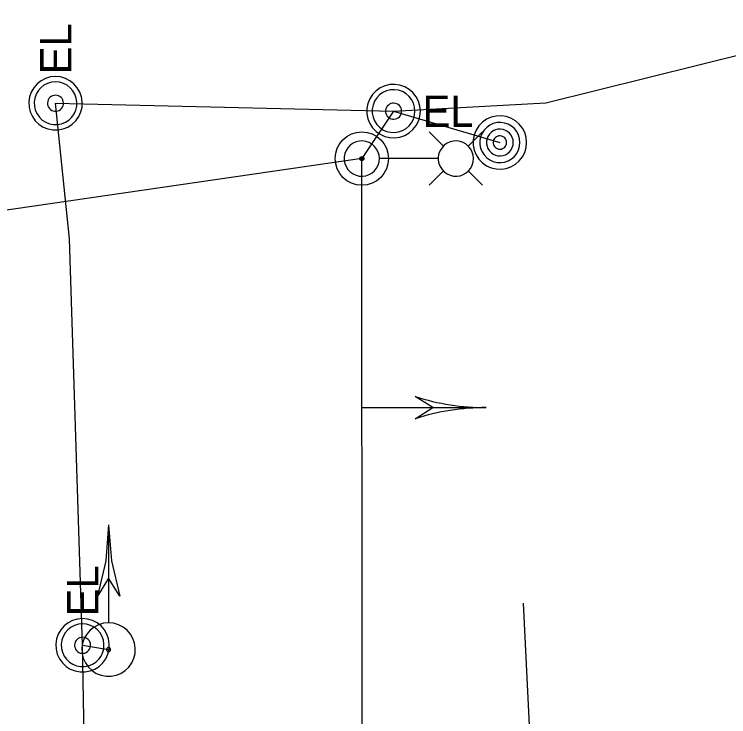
# Model space of a CAD drawing. Extents: x 600849 to 606371, y 330010 to 403088.
# Drawn here: x 604364.1 to 604452.2, y 339358.8 to 339445.4 of the extents above; entities that cross this region are included whole.
import ezdxf

# ---------------------------------------------------------------- set-up
doc = ezdxf.new("R2010")
doc.units = 0
for name, color, linetype in [('Default', 7, 'Continuous'), ('E_FTMS_Conduit', 7, 'Continuous'), ('E_LTG', 7, 'Continuous'), ('E_LTG_CID', 7, 'Continuous'), ('E_MISCPROP', 7, 'Continuous'), ('E_SIG', 7, 'Continuous'), ('E_SIG_Conduit', 7, 'Continuous'), ('E_UTL_E', 7, 'Continuous'), ('E_UTL_E_UG', 7, 'Continuous'), ('E_UTL_FO_UG', 7, 'Continuous')]:
    doc.layers.add(name, color=color, linetype=linetype)

# ---------------------------------------------------------------- blocks, each defined once
blk = doc.blocks.new('POINT_DISPLAY')
at = {"layer": 'Default'}
blk.add_line((0, 0), (0, 0), dxfattribs=at)
blk = doc.blocks.new('TFSM')
at = {"layer": 'E_SIG'}
for q in [(156.04, 78.02), (17, 0.01)]:
    blk.add_line((156.04, 0.01), q, dxfattribs=at)
blk.add_lwpolyline([(163.02, 33.44), (156.04, 44.59), (149.06, 33.44)], dxfattribs=at)
for radius in [16.72, 1.28]:
    blk.add_circle((0, 0), radius, dxfattribs=at)
for centre, start, end in [((9.9, 78.02), 342.2377, 0), ((302.18, 78.02), 180, 197.7623)]:
    blk.add_arc(centre, 146.14, start, end, dxfattribs=at)
blk.add_blockref('POINT_DISPLAY', (117.03, 0.01), dxfattribs=at)

msp = doc.modelspace()

# ---------------------------------------------------------------- linework, layer by layer
at = {"layer": 'E_FTMS_Conduit'}
msp.add_lwpolyline([(604410.865, 339433.468), (604423.98, 339429.6)], dxfattribs=at)
at = {"layer": 'E_LTG'}
for points in [[(604417.028, 339429.143), (604415.25, 339430.918)], [(604420.075, 339429.143), (604421.851, 339430.918)], [(604409.122, 339427.618), (604409.082, 339428.03), (604408.966, 339428.427), (604408.776, 339428.794), (604408.521, 339429.119), (604408.208, 339429.39), (604407.85, 339429.597), (604407.459, 339429.732), (604407.05, 339429.791), (604406.636, 339429.772), (604406.235, 339429.674), (604405.858, 339429.502), (604405.521, 339429.262), (604405.236, 339428.963), (604405.012, 339428.615), (604404.859, 339428.231), (604404.78, 339427.825), (604404.78, 339427.411), (604404.859, 339427.005), (604405.012, 339426.621), (604405.236, 339426.273), (604405.521, 339425.974), (604405.858, 339425.734), (604406.235, 339425.562), (604406.636, 339425.465), (604407.05, 339425.445), (604407.459, 339425.504), (604407.85, 339425.639), (604408.208, 339425.846), (604408.521, 339426.117), (604408.776, 339426.442), (604408.966, 339426.809), (604409.082, 339427.206), (604409.122, 339427.618)], [(604420.725, 339427.618), (604420.686, 339428.03), (604420.569, 339428.427), (604420.38, 339428.794), (604420.124, 339429.119), (604419.811, 339429.39), (604419.453, 339429.597), (604419.062, 339429.732), (604418.653, 339429.791), (604418.24, 339429.772), (604417.838, 339429.674), (604417.462, 339429.502), (604417.125, 339429.262), (604416.839, 339428.963), (604416.616, 339428.615), (604416.462, 339428.231), (604416.384, 339427.825), (604416.384, 339427.411), (604416.462, 339427.005), (604416.616, 339426.621), (604416.839, 339426.273), (604417.125, 339425.974), (604417.462, 339425.734), (604417.838, 339425.562), (604418.24, 339425.465), (604418.653, 339425.445), (604419.062, 339425.504), (604419.453, 339425.639), (604419.811, 339425.846), (604420.124, 339426.117), (604420.38, 339426.442), (604420.569, 339426.809), (604420.686, 339427.206), (604420.725, 339427.618)], [(604407.112, 339427.618), (604407.109, 339427.65), (604407.101, 339427.68), (604407.086, 339427.708), (604407.067, 339427.733), (604407.043, 339427.754), (604407.015, 339427.769), (604406.985, 339427.78), (604406.954, 339427.784), (604406.922, 339427.783), (604406.892, 339427.775), (604406.863, 339427.762), (604406.837, 339427.744), (604406.815, 339427.721), (604406.798, 339427.694), (604406.786, 339427.665), (604406.78, 339427.634), (604406.78, 339427.602), (604406.786, 339427.571), (604406.798, 339427.542), (604406.815, 339427.515), (604406.837, 339427.492), (604406.863, 339427.474), (604406.892, 339427.461), (604406.922, 339427.453), (604406.954, 339427.452), (604406.985, 339427.456), (604407.015, 339427.467), (604407.043, 339427.483), (604407.067, 339427.503), (604407.086, 339427.528), (604407.101, 339427.556), (604407.109, 339427.587), (604407.112, 339427.618)], [(604416.337, 339427.618), (604409.159, 339427.618)], [(604417.028, 339426.096), (604415.25, 339424.318)], [(604420.075, 339426.096), (604421.851, 339424.318)]]:
    msp.add_lwpolyline(points, dxfattribs=at)
at = {"layer": 'E_LTG_CID'}
msp.add_line((604406.991, 339315.863), (604406.946, 339427.618), dxfattribs=at)
at = {"layer": 'E_MISCPROP'}
for points in [[(604427.281, 339429.6), (604427.221, 339430.224), (604427.044, 339430.826), (604426.757, 339431.384), (604426.369, 339431.877), (604425.895, 339432.288), (604425.351, 339432.602), (604424.759, 339432.807), (604424.138, 339432.896), (604423.511, 339432.866), (604422.901, 339432.718), (604422.331, 339432.458), (604421.819, 339432.094), (604421.387, 339431.64), (604421.047, 339431.112), (604420.814, 339430.53), (604420.695, 339429.914), (604420.695, 339429.286), (604420.814, 339428.67), (604421.047, 339428.088), (604421.387, 339427.56), (604421.819, 339427.106), (604422.331, 339426.742), (604422.901, 339426.481), (604423.511, 339426.333), (604424.138, 339426.304), (604424.759, 339426.393), (604425.351, 339426.598), (604425.895, 339426.912), (604426.369, 339427.323), (604426.757, 339427.816), (604427.044, 339428.373), (604427.221, 339428.975), (604427.281, 339429.6)], [(604426.456, 339429.6), (604426.411, 339430.068), (604426.278, 339430.52), (604426.063, 339430.938), (604425.772, 339431.308), (604425.416, 339431.616), (604425.009, 339431.851), (604424.564, 339432.005), (604424.098, 339432.072), (604423.628, 339432.05), (604423.171, 339431.939), (604422.743, 339431.743), (604422.36, 339431.47), (604422.035, 339431.13), (604421.781, 339430.734), (604421.606, 339430.297), (604421.517, 339429.835), (604421.517, 339429.365), (604421.606, 339428.903), (604421.781, 339428.466), (604422.035, 339428.07), (604422.36, 339427.729), (604422.743, 339427.456), (604423.171, 339427.261), (604423.628, 339427.15), (604424.098, 339427.128), (604424.564, 339427.195), (604425.009, 339427.349), (604425.416, 339427.584), (604425.772, 339427.892), (604426.063, 339428.262), (604426.278, 339428.68), (604426.411, 339429.131), (604426.456, 339429.6)], [(604425.631, 339429.6), (604425.601, 339429.912), (604425.512, 339430.213), (604425.369, 339430.492), (604425.175, 339430.739), (604424.938, 339430.944), (604424.666, 339431.101), (604424.37, 339431.203), (604424.059, 339431.248), (604423.746, 339431.233), (604423.441, 339431.159), (604423.156, 339431.029), (604422.9, 339430.847), (604422.684, 339430.62), (604422.514, 339430.356), (604422.397, 339430.065), (604422.338, 339429.757), (604422.338, 339429.443), (604422.397, 339429.135), (604422.514, 339428.844), (604422.684, 339428.58), (604422.9, 339428.353), (604423.156, 339428.171), (604423.441, 339428.041), (604423.746, 339427.967), (604424.059, 339427.952), (604424.37, 339427.996), (604424.666, 339428.099), (604424.938, 339428.256), (604425.175, 339428.461), (604425.369, 339428.708), (604425.512, 339428.987), (604425.601, 339429.288), (604425.631, 339429.6)], [(604424.806, 339429.6), (604424.791, 339429.756), (604424.746, 339429.907), (604424.675, 339430.046), (604424.578, 339430.169), (604424.459, 339430.272), (604424.323, 339430.35), (604424.175, 339430.402), (604424.02, 339430.424), (604423.863, 339430.416), (604423.711, 339430.38), (604423.568, 339430.314), (604423.44, 339430.223), (604423.332, 339430.11), (604423.247, 339429.978), (604423.189, 339429.832), (604423.159, 339429.678), (604423.159, 339429.521), (604423.189, 339429.367), (604423.247, 339429.222), (604423.332, 339429.09), (604423.44, 339428.976), (604423.568, 339428.885), (604423.711, 339428.82), (604423.863, 339428.783), (604424.02, 339428.776), (604424.175, 339428.798), (604424.323, 339428.849), (604424.459, 339428.928), (604424.578, 339429.031), (604424.675, 339429.154), (604424.746, 339429.293), (604424.791, 339429.444), (604424.806, 339429.6)]]:
    msp.add_lwpolyline(points, dxfattribs=at)
at = {"layer": 'E_SIG'}
for points in [[(604410.865, 339433.468), (604406.946, 339427.618)], [(604375.697, 339382.461), (604375.351, 339378.008), (604374.322, 339373.661)], [(604375.697, 339382.461), (604376.043, 339378.008), (604377.072, 339373.661)], [(604375.698, 339382.46), (604375.698, 339370.419)], [(604375.698, 339375.862), (604374.321, 339373.661)], [(604377.07, 339373.661), (604375.698, 339375.862)], [(604375.697, 339370.361), (604375.072, 339370.301), (604374.47, 339370.125), (604373.913, 339369.837), (604373.419, 339369.449), (604373.009, 339368.975), (604372.695, 339368.432), (604372.49, 339367.839), (604372.4, 339367.218), (604372.43, 339366.591), (604372.578, 339365.982), (604372.839, 339365.411), (604373.203, 339364.9), (604373.657, 339364.467), (604374.185, 339364.128), (604374.767, 339363.895), (604375.383, 339363.776), (604376.01, 339363.776), (604376.626, 339363.895), (604377.209, 339364.128), (604377.737, 339364.467), (604378.191, 339364.9), (604378.555, 339365.411), (604378.815, 339365.982), (604378.963, 339366.591), (604378.993, 339367.218), (604378.904, 339367.839), (604378.699, 339368.432), (604378.385, 339368.975), (604377.974, 339369.449), (604377.481, 339369.837), (604376.923, 339370.125), (604376.321, 339370.301), (604375.697, 339370.361)], [(604375.697, 339367.313), (604375.649, 339367.309), (604375.603, 339367.295), (604375.56, 339367.273), (604375.523, 339367.244), (604375.491, 339367.207), (604375.467, 339367.166), (604375.451, 339367.121), (604375.445, 339367.073), (604375.447, 339367.025), (604375.458, 339366.979), (604375.478, 339366.935), (604375.506, 339366.896), (604375.541, 339366.863), (604375.581, 339366.837), (604375.626, 339366.819), (604375.673, 339366.81), (604375.721, 339366.81), (604375.768, 339366.819), (604375.812, 339366.837), (604375.853, 339366.863), (604375.887, 339366.896), (604375.915, 339366.935), (604375.935, 339366.979), (604375.947, 339367.025), (604375.949, 339367.073), (604375.942, 339367.121), (604375.926, 339367.166), (604375.902, 339367.207), (604375.871, 339367.244), (604375.833, 339367.273), (604375.791, 339367.295), (604375.745, 339367.309), (604375.697, 339367.313)]]:
    msp.add_lwpolyline(points, dxfattribs=at)
at = {"layer": 'E_SIG_Conduit'}
msp.add_line((604406.946, 339427.618), (604358.973, 339420.644), dxfattribs=at)
for points in [[(604369.151, 339434.443), (604410.865, 339433.468), (604429.655, 339434.477), (604473.686, 339445.413)], [(604373.415, 339316.215), (604372.489, 339367.584), (604370.878, 339417.699), (604369.151, 339434.443)], [(604372.489, 339367.584), (604375.696, 339367.06)]]:
    msp.add_lwpolyline(points, dxfattribs=at)
at = {"layer": 'E_UTL_E'}
for points in [[(604369.15, 339437.745), (604368.526, 339437.685), (604367.924, 339437.508), (604367.366, 339437.221), (604366.873, 339436.833), (604366.462, 339436.359), (604366.148, 339435.816), (604365.943, 339435.223), (604365.854, 339434.602), (604365.884, 339433.975), (604366.032, 339433.365), (604366.292, 339432.795), (604366.656, 339432.284), (604367.11, 339431.851), (604367.638, 339431.512), (604368.22, 339431.278), (604368.836, 339431.16), (604369.464, 339431.16), (604370.08, 339431.278), (604370.662, 339431.512), (604371.19, 339431.851), (604371.644, 339432.284), (604372.008, 339432.795), (604372.269, 339433.365), (604372.417, 339433.975), (604372.446, 339434.602), (604372.357, 339435.223), (604372.152, 339435.816), (604371.838, 339436.359), (604371.427, 339436.833), (604370.934, 339437.221), (604370.377, 339437.508), (604369.775, 339437.685), (604369.15, 339437.745)], [(604369.15, 339437.745), (604368.526, 339437.685), (604367.924, 339437.508), (604367.366, 339437.221), (604366.873, 339436.833), (604366.462, 339436.359), (604366.148, 339435.816), (604365.943, 339435.223), (604365.854, 339434.602), (604365.884, 339433.975), (604366.032, 339433.365), (604366.292, 339432.795), (604366.656, 339432.284), (604367.11, 339431.851), (604367.638, 339431.512), (604368.22, 339431.278), (604368.836, 339431.16), (604369.464, 339431.16), (604370.08, 339431.278), (604370.662, 339431.512), (604371.19, 339431.851), (604371.644, 339432.284), (604372.008, 339432.795), (604372.269, 339433.365), (604372.417, 339433.975), (604372.446, 339434.602), (604372.357, 339435.223), (604372.152, 339435.816), (604371.838, 339436.359), (604371.427, 339436.833), (604370.934, 339437.221), (604370.377, 339437.508), (604369.775, 339437.685), (604369.15, 339437.745)], [(604369.15, 339437.085), (604368.65, 339437.037), (604368.169, 339436.896), (604367.723, 339436.666), (604367.328, 339436.355), (604367, 339435.976), (604366.749, 339435.542), (604366.585, 339435.067), (604366.513, 339434.57), (604366.537, 339434.069), (604366.655, 339433.581), (604366.864, 339433.125), (604367.155, 339432.716), (604367.518, 339432.37), (604367.94, 339432.098), (604368.406, 339431.912), (604368.899, 339431.817), (604369.401, 339431.817), (604369.894, 339431.912), (604370.36, 339432.098), (604370.782, 339432.37), (604371.145, 339432.716), (604371.436, 339433.125), (604371.645, 339433.581), (604371.763, 339434.069), (604371.787, 339434.57), (604371.716, 339435.067), (604371.552, 339435.542), (604371.301, 339435.976), (604370.972, 339436.355), (604370.577, 339436.666), (604370.131, 339436.896), (604369.65, 339437.037), (604369.15, 339437.085)], [(604369.15, 339437.085), (604368.65, 339437.037), (604368.169, 339436.896), (604367.723, 339436.666), (604367.328, 339436.355), (604367, 339435.976), (604366.749, 339435.542), (604366.585, 339435.067), (604366.513, 339434.57), (604366.537, 339434.069), (604366.655, 339433.581), (604366.864, 339433.125), (604367.155, 339432.716), (604367.518, 339432.37), (604367.94, 339432.098), (604368.406, 339431.912), (604368.899, 339431.817), (604369.401, 339431.817), (604369.894, 339431.912), (604370.36, 339432.098), (604370.782, 339432.37), (604371.145, 339432.716), (604371.436, 339433.125), (604371.645, 339433.581), (604371.763, 339434.069), (604371.787, 339434.57), (604371.716, 339435.067), (604371.552, 339435.542), (604371.301, 339435.976), (604370.972, 339436.355), (604370.577, 339436.666), (604370.131, 339436.896), (604369.65, 339437.037), (604369.15, 339437.085)], [(604414.167, 339433.469), (604414.107, 339434.094), (604413.93, 339434.696), (604413.643, 339435.253), (604413.255, 339435.747), (604412.781, 339436.157), (604412.238, 339436.471), (604411.645, 339436.676), (604411.024, 339436.766), (604410.397, 339436.736), (604409.788, 339436.588), (604409.217, 339436.327), (604408.706, 339435.963), (604408.273, 339435.509), (604407.934, 339434.981), (604407.701, 339434.399), (604407.582, 339433.783), (604407.582, 339433.156), (604407.701, 339432.54), (604407.934, 339431.957), (604408.273, 339431.429), (604408.706, 339430.975), (604409.217, 339430.611), (604409.788, 339430.351), (604410.397, 339430.203), (604411.024, 339430.173), (604411.645, 339430.262), (604412.238, 339430.467), (604412.781, 339430.781), (604413.255, 339431.192), (604413.643, 339431.685), (604413.93, 339432.243), (604414.107, 339432.845), (604414.167, 339433.469)], [(604414.167, 339433.469), (604414.107, 339434.094), (604413.93, 339434.696), (604413.643, 339435.253), (604413.255, 339435.747), (604412.781, 339436.157), (604412.238, 339436.471), (604411.645, 339436.676), (604411.024, 339436.766), (604410.397, 339436.736), (604409.788, 339436.588), (604409.217, 339436.327), (604408.706, 339435.963), (604408.273, 339435.509), (604407.934, 339434.981), (604407.701, 339434.399), (604407.582, 339433.783), (604407.582, 339433.156), (604407.701, 339432.54), (604407.934, 339431.957), (604408.273, 339431.429), (604408.706, 339430.975), (604409.217, 339430.611), (604409.788, 339430.351), (604410.397, 339430.203), (604411.024, 339430.173), (604411.645, 339430.262), (604412.238, 339430.467), (604412.781, 339430.781), (604413.255, 339431.192), (604413.643, 339431.685), (604413.93, 339432.243), (604414.107, 339432.845), (604414.167, 339433.469)], [(604413.507, 339433.469), (604413.459, 339433.969), (604413.318, 339434.45), (604413.088, 339434.897), (604412.778, 339435.291), (604412.398, 339435.62), (604411.964, 339435.871), (604411.489, 339436.035), (604410.992, 339436.106), (604410.491, 339436.082), (604410.003, 339435.964), (604409.547, 339435.756), (604409.138, 339435.464), (604408.792, 339435.101), (604408.52, 339434.679), (604408.334, 339434.213), (604408.239, 339433.72), (604408.239, 339433.218), (604408.334, 339432.726), (604408.52, 339432.26), (604408.792, 339431.837), (604409.138, 339431.474), (604409.547, 339431.183), (604410.003, 339430.974), (604410.491, 339430.856), (604410.992, 339430.832), (604411.489, 339430.904), (604411.964, 339431.068), (604412.398, 339431.319), (604412.778, 339431.647), (604413.088, 339432.042), (604413.318, 339432.488), (604413.459, 339432.97), (604413.507, 339433.469)], [(604413.507, 339433.469), (604413.459, 339433.969), (604413.318, 339434.45), (604413.088, 339434.897), (604412.778, 339435.291), (604412.398, 339435.62), (604411.964, 339435.871), (604411.489, 339436.035), (604410.992, 339436.106), (604410.491, 339436.082), (604410.003, 339435.964), (604409.547, 339435.756), (604409.138, 339435.464), (604408.792, 339435.101), (604408.52, 339434.679), (604408.334, 339434.213), (604408.239, 339433.72), (604408.239, 339433.218), (604408.334, 339432.726), (604408.52, 339432.26), (604408.792, 339431.837), (604409.138, 339431.474), (604409.547, 339431.183), (604410.003, 339430.974), (604410.491, 339430.856), (604410.992, 339430.832), (604411.489, 339430.904), (604411.964, 339431.068), (604412.398, 339431.319), (604412.778, 339431.647), (604413.088, 339432.042), (604413.318, 339432.488), (604413.459, 339432.97), (604413.507, 339433.469)], [(604369.15, 339435.435), (604368.963, 339435.417), (604368.782, 339435.364), (604368.615, 339435.278), (604368.467, 339435.161), (604368.344, 339435.019), (604368.25, 339434.856), (604368.188, 339434.678), (604368.161, 339434.492), (604368.17, 339434.304), (604368.215, 339434.121), (604368.293, 339433.95), (604368.402, 339433.796), (604368.538, 339433.667), (604368.696, 339433.565), (604368.871, 339433.495), (604369.056, 339433.459), (604369.244, 339433.459), (604369.429, 339433.495), (604369.604, 339433.565), (604369.762, 339433.667), (604369.898, 339433.796), (604370.007, 339433.95), (604370.086, 339434.121), (604370.13, 339434.304), (604370.139, 339434.492), (604370.112, 339434.678), (604370.051, 339434.856), (604369.957, 339435.019), (604369.833, 339435.161), (604369.685, 339435.278), (604369.518, 339435.364), (604369.337, 339435.417), (604369.15, 339435.435)], [(604369.15, 339435.435), (604368.963, 339435.417), (604368.782, 339435.364), (604368.615, 339435.278), (604368.467, 339435.161), (604368.344, 339435.019), (604368.25, 339434.856), (604368.188, 339434.678), (604368.161, 339434.492), (604368.17, 339434.304), (604368.215, 339434.121), (604368.293, 339433.95), (604368.402, 339433.796), (604368.538, 339433.667), (604368.696, 339433.565), (604368.871, 339433.495), (604369.056, 339433.459), (604369.244, 339433.459), (604369.429, 339433.495), (604369.604, 339433.565), (604369.762, 339433.667), (604369.898, 339433.796), (604370.007, 339433.95), (604370.086, 339434.121), (604370.13, 339434.304), (604370.139, 339434.492), (604370.112, 339434.678), (604370.051, 339434.856), (604369.957, 339435.019), (604369.833, 339435.161), (604369.685, 339435.278), (604369.518, 339435.364), (604369.337, 339435.417), (604369.15, 339435.435)], [(604411.857, 339433.469), (604411.839, 339433.657), (604411.786, 339433.837), (604411.7, 339434.005), (604411.583, 339434.152), (604411.441, 339434.276), (604411.278, 339434.37), (604411.1, 339434.431), (604410.914, 339434.458), (604410.726, 339434.449), (604410.543, 339434.405), (604410.372, 339434.327), (604410.219, 339434.217), (604410.089, 339434.081), (604409.987, 339433.923), (604409.917, 339433.748), (604409.881, 339433.563), (604409.881, 339433.375), (604409.917, 339433.19), (604409.987, 339433.016), (604410.089, 339432.857), (604410.219, 339432.721), (604410.372, 339432.612), (604410.543, 339432.534), (604410.726, 339432.489), (604410.914, 339432.48), (604411.1, 339432.507), (604411.278, 339432.569), (604411.441, 339432.663), (604411.583, 339432.786), (604411.7, 339432.934), (604411.786, 339433.101), (604411.839, 339433.282), (604411.857, 339433.469)], [(604411.857, 339433.469), (604411.839, 339433.657), (604411.786, 339433.837), (604411.7, 339434.005), (604411.583, 339434.152), (604411.441, 339434.276), (604411.278, 339434.37), (604411.1, 339434.431), (604410.914, 339434.458), (604410.726, 339434.449), (604410.543, 339434.405), (604410.372, 339434.327), (604410.219, 339434.217), (604410.089, 339434.081), (604409.987, 339433.923), (604409.917, 339433.748), (604409.881, 339433.563), (604409.881, 339433.375), (604409.917, 339433.19), (604409.987, 339433.016), (604410.089, 339432.857), (604410.219, 339432.721), (604410.372, 339432.612), (604410.543, 339432.534), (604410.726, 339432.489), (604410.914, 339432.48), (604411.1, 339432.507), (604411.278, 339432.569), (604411.441, 339432.663), (604411.583, 339432.786), (604411.7, 339432.934), (604411.786, 339433.101), (604411.839, 339433.282), (604411.857, 339433.469)], [(604372.488, 339370.886), (604371.864, 339370.826), (604371.262, 339370.65), (604370.704, 339370.362), (604370.211, 339369.974), (604369.8, 339369.5), (604369.486, 339368.957), (604369.281, 339368.364), (604369.192, 339367.743), (604369.222, 339367.116), (604369.37, 339366.507), (604369.63, 339365.936), (604369.994, 339365.425), (604370.448, 339364.992), (604370.976, 339364.653), (604371.558, 339364.42), (604372.174, 339364.301), (604372.802, 339364.301), (604373.418, 339364.42), (604374, 339364.653), (604374.528, 339364.992), (604374.982, 339365.425), (604375.346, 339365.936), (604375.607, 339366.507), (604375.755, 339367.116), (604375.784, 339367.743), (604375.695, 339368.364), (604375.49, 339368.957), (604375.176, 339369.5), (604374.765, 339369.974), (604374.272, 339370.362), (604373.715, 339370.65), (604373.113, 339370.826), (604372.488, 339370.886)], [(604372.488, 339370.886), (604371.864, 339370.826), (604371.262, 339370.65), (604370.704, 339370.362), (604370.211, 339369.974), (604369.8, 339369.5), (604369.486, 339368.957), (604369.281, 339368.364), (604369.192, 339367.743), (604369.222, 339367.116), (604369.37, 339366.507), (604369.63, 339365.936), (604369.994, 339365.425), (604370.448, 339364.992), (604370.976, 339364.653), (604371.558, 339364.42), (604372.174, 339364.301), (604372.802, 339364.301), (604373.418, 339364.42), (604374, 339364.653), (604374.528, 339364.992), (604374.982, 339365.425), (604375.346, 339365.936), (604375.607, 339366.507), (604375.755, 339367.116), (604375.784, 339367.743), (604375.695, 339368.364), (604375.49, 339368.957), (604375.176, 339369.5), (604374.765, 339369.974), (604374.272, 339370.362), (604373.715, 339370.65), (604373.113, 339370.826), (604372.488, 339370.886)], [(604372.488, 339370.226), (604371.988, 339370.178), (604371.507, 339370.037), (604371.061, 339369.807), (604370.666, 339369.497), (604370.338, 339369.117), (604370.087, 339368.683), (604369.923, 339368.208), (604369.851, 339367.712), (604369.875, 339367.21), (604369.993, 339366.722), (604370.202, 339366.266), (604370.493, 339365.857), (604370.856, 339365.511), (604371.278, 339365.239), (604371.744, 339365.053), (604372.237, 339364.958), (604372.739, 339364.958), (604373.232, 339365.053), (604373.698, 339365.239), (604374.12, 339365.511), (604374.483, 339365.857), (604374.774, 339366.266), (604374.983, 339366.722), (604375.101, 339367.21), (604375.125, 339367.712), (604375.054, 339368.208), (604374.89, 339368.683), (604374.639, 339369.117), (604374.31, 339369.497), (604373.915, 339369.807), (604373.469, 339370.037), (604372.988, 339370.178), (604372.488, 339370.226)], [(604372.488, 339370.226), (604371.988, 339370.178), (604371.507, 339370.037), (604371.061, 339369.807), (604370.666, 339369.497), (604370.338, 339369.117), (604370.087, 339368.683), (604369.923, 339368.208), (604369.851, 339367.712), (604369.875, 339367.21), (604369.993, 339366.722), (604370.202, 339366.266), (604370.493, 339365.857), (604370.856, 339365.511), (604371.278, 339365.239), (604371.744, 339365.053), (604372.237, 339364.958), (604372.739, 339364.958), (604373.232, 339365.053), (604373.698, 339365.239), (604374.12, 339365.511), (604374.483, 339365.857), (604374.774, 339366.266), (604374.983, 339366.722), (604375.101, 339367.21), (604375.125, 339367.712), (604375.054, 339368.208), (604374.89, 339368.683), (604374.639, 339369.117), (604374.31, 339369.497), (604373.915, 339369.807), (604373.469, 339370.037), (604372.988, 339370.178), (604372.488, 339370.226)], [(604372.488, 339368.576), (604372.301, 339368.558), (604372.12, 339368.505), (604371.953, 339368.419), (604371.805, 339368.302), (604371.682, 339368.16), (604371.588, 339367.997), (604371.526, 339367.819), (604371.499, 339367.633), (604371.508, 339367.445), (604371.553, 339367.262), (604371.631, 339367.091), (604371.74, 339366.938), (604371.876, 339366.808), (604372.034, 339366.706), (604372.209, 339366.636), (604372.394, 339366.6), (604372.582, 339366.6), (604372.767, 339366.636), (604372.942, 339366.706), (604373.1, 339366.808), (604373.236, 339366.938), (604373.345, 339367.091), (604373.424, 339367.262), (604373.468, 339367.445), (604373.477, 339367.633), (604373.45, 339367.819), (604373.389, 339367.997), (604373.295, 339368.16), (604373.171, 339368.302), (604373.023, 339368.419), (604372.856, 339368.505), (604372.675, 339368.558), (604372.488, 339368.576)], [(604372.488, 339368.576), (604372.301, 339368.558), (604372.12, 339368.505), (604371.953, 339368.419), (604371.805, 339368.302), (604371.682, 339368.16), (604371.588, 339367.997), (604371.526, 339367.819), (604371.499, 339367.633), (604371.508, 339367.445), (604371.553, 339367.262), (604371.631, 339367.091), (604371.74, 339366.938), (604371.876, 339366.808), (604372.034, 339366.706), (604372.209, 339366.636), (604372.394, 339366.6), (604372.582, 339366.6), (604372.767, 339366.636), (604372.942, 339366.706), (604373.1, 339366.808), (604373.236, 339366.938), (604373.345, 339367.091), (604373.424, 339367.262), (604373.468, 339367.445), (604373.477, 339367.633), (604373.45, 339367.819), (604373.389, 339367.997), (604373.295, 339368.16), (604373.171, 339368.302), (604373.023, 339368.419), (604372.856, 339368.505), (604372.675, 339368.558), (604372.488, 339368.576)]]:
    msp.add_lwpolyline(points, dxfattribs=at)
at = {"layer": 'E_UTL_FO_UG'}
msp.add_lwpolyline([(604426.843, 339372.766), (604427.696, 339356.057), (604433.667, 339339.178), (604440.492, 339333.211), (604447.719, 339330.161), (604677.876, 339330.161), (604802.34, 339330.161)], dxfattribs=at)

# ---------------------------------------------------------------- block references
at = {"layer": 'E_UTL_E_UG', "xscale": 0.19685, "yscale": 0.19685, "rotation": -90.00000000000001}
msp.add_blockref('TFSM', (604406.946, 339427.618), dxfattribs=at)

# ---------------------------------------------------------------- texts
at = {"layer": 'E_UTL_E'}
for p in [(604371.096, 339438.009), (604371.096, 339438.009), (604374.434, 339371.15), (604374.434, 339371.15)]:
    msp.add_text('EL', height=3.8491, rotation=90, dxfattribs=at).set_placement(p)
msp.add_text('EL', height=3.8491, dxfattribs=at).set_placement((604414.431, 339431.524))
msp.add_text('EL', height=3.8491, dxfattribs=at).set_placement((604414.431, 339431.524))

doc.saveas('drawing.dxf')
